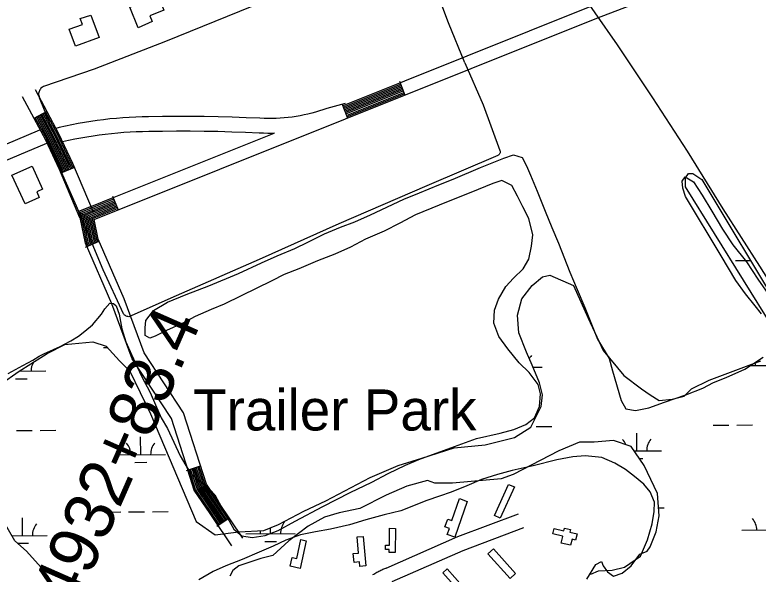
# Model space of a CAD drawing. Extents: x 3540316 to 3578335, y 553172 to 578787.
# Drawn here: x 3551474 to 3552978, y 566083 to 567214 of the extents above; entities that cross this region are included whole.
import ezdxf

# ---------------------------------------------------------------- set-up
doc = ezdxf.new("R2010")
doc.units = 0
for name, color, linetype in [('V-BLDG-OTLN', 7, 'Continuous'), ('V-DTCH-CNTR', 7, 'Continuous'), ('V-RAIL-TRAK', 7, 'Continuous'), ('V-ROAD-CNTR', 7, 'Continuous'), ('V-SITE-OTLN-IDEN', 7, 'Continuous'), ('V-SITE-VEGE', 7, 'Continuous'), ('V-SURV-IDEN', 7, 'Continuous'), ('V-WETL-SWMP', 7, 'Continuous')]:
    doc.layers.add(name, color=color, linetype=linetype)

msp = doc.modelspace()

# ---------------------------------------------------------------- linework, layer by layer
at = {"layer": 'V-BLDG-OTLN'}
for points in [[(3551723.1, 567187.8), (3551706.4, 567229.2), (3551714.7, 567232.6), (3551708.3, 567248.5), (3551731.1, 567257.8), (3551737.7, 567241.6), (3551763.5, 567252), (3551775.2, 567223), (3551746.9, 567211.6), (3551751.5, 567200.1)], [(3551627.4, 567213.4), (3551644.1, 567168.1), (3551596.6, 567150.5), (3551584, 567184.6), (3551610.7, 567194.5), (3551606.3, 567206.5)], [(3551467.5, 566889.7), (3551508.9, 566908), (3551529.7, 566861), (3551518.2, 566855.9), (3551523.2, 566844.5), (3551494.7, 566831.9)], [(3552484.7, 566259.6), (3552455.7, 566195.9), (3552444.1, 566201.1), (3552472.8, 566264.1)], [(3552388.8, 566229.5), (3552363.9, 566157.6), (3552348.8, 566162.8), (3552353.2, 566175.3), (3552344.2, 566178.4), (3552349.7, 566194.2), (3552357.9, 566191.4), (3552373.4, 566236)], [(3552243.8, 566175.2), (3552243.7, 566126.6), (3552231.5, 566126.6), (3552231.5, 566132.3), (3552224, 566132.4), (3552224.1, 566141.7), (3552231.8, 566141.7), (3552231.8, 566175.6)], [(3552582.2, 566159.5), (3552562.6, 566164.1), (3552565.2, 566175.1), (3552584.6, 566170.6), (3552585.8, 566175.6), (3552597.9, 566172.8), (3552596.7, 566167.8), (3552611.3, 566164.3), (3552608.2, 566151.5), (3552601.2, 566153.2), (3552598.4, 566141.2), (3552579.5, 566145.6), (3552582.5, 566158.6)], [(3552178.8, 566159), (3552184.3, 566099.5), (3552172.1, 566098.4), (3552171.3, 566107.4), (3552160.3, 566106.4), (3552158.6, 566124.3), (3552169.4, 566125.3), (3552166.3, 566158.3)], [(3552063.2, 566150.4), (3552051, 566094.2), (3552031, 566098.6), (3552034.9, 566116.4), (3552044.3, 566114.3), (3552052.6, 566152.6)], [(3552442.4, 566133.8), (3552487.1, 566084.3), (3552475.8, 566074.1), (3552431, 566123.8)], [(3552378.8, 566041.6), (3552339.7, 566085.7), (3552348.5, 566093.5), (3552379.5, 566058.7), (3552387.9, 566066.2), (3552397, 566056)]]:
    msp.add_lwpolyline(points, close=True, dxfattribs=at)
at = {"layer": 'V-DTCH-CNTR'}
for points in [[(3552384.5, 567117), (3552351.5, 567197.7), (3552303.1, 567324.8)], [(3551953.6, 567230.7), (3551778.5, 567159.9), (3551634.2, 567103.9), (3551531.5, 567068.9), (3551529.8, 567067.9), (3551528.2, 567066.7), (3551526.7, 567065.3), (3551525.4, 567063.8), (3551524.3, 567062.1), (3551523.4, 567060.4), (3551522.7, 567058.5), (3551522.3, 567056.6), (3551522, 567054.6), (3551522, 567052.6), (3551522.2, 567050.6), (3551522.7, 567048.6), (3551523.3, 567046.8), (3551554.4, 566968.3)], [(3552384.5, 567117), (3552421.3, 567031.9), (3552455.3, 566939.5), (3552455.7, 566938.3), (3552456, 566937.1), (3552456, 566935.9), (3552455.8, 566934.7), (3552455.4, 566933.6), (3552454.8, 566932.5), (3552454, 566931.6), (3552453.1, 566930.7), (3552452.1, 566930.1), (3552451, 566929.6), (3552307.7, 566867.8), (3552129.3, 566791.1), (3551968.4, 566719.3), (3551800.2, 566645.6), (3551704.4, 566603.2), (3551702.6, 566603.5), (3551700.8, 566604), (3551699.1, 566604.7), (3551697.5, 566605.7), (3551696, 566606.8), (3551694.7, 566608.1), (3551693.6, 566609.5), (3551652.8, 566698.5), (3551603.4, 566816.3), (3551563.5, 566906.8), (3551538.2, 566961.9)]]:
    msp.add_lwpolyline(points, dxfattribs=at)
at = {"layer": 'V-RAIL-TRAK'}
msp.add_lwpolyline([(3552538.6, 567365.5), (3552611.3, 567269.9), (3552647.3, 567218.2), (3552692.3, 567153.4), (3552764.4, 567046.2), (3552834.1, 566938.1), (3552906.7, 566821.6), (3552980.3, 566705.8), (3553050.1, 566595.5), (3553117.5, 566487.8), (3553190.4, 566371.3), (3553259.3, 566262.5), (3553341.2, 566132.8), (3553416.9, 566012), (3553486.7, 565900.1), (3553525.1, 565838.7), (3553552.9, 565794.4)], dxfattribs=at)
at = {"layer": 'V-ROAD-CNTR'}
for p, q in [((3552251.8, 567079.4), (3552263, 567051.5)), ((3552135.8, 567032.9), (3552146.9, 567005)), ((3551538.6, 567018.6), (3551512.1, 567004.4)), ((3551594.4, 566905.2), (3551566.7, 566893.6)), ((3551671.6, 566847.1), (3551682.8, 566819.2)), ((3551617, 566744.3), (3551644.5, 566756.2)), ((3551821, 566292.4), (3551849.5, 566301.6)), ((3551882.4, 566180), (3551907.3, 566196.8))]:
    msp.add_line(p, q, dxfattribs=at)
for points in [[(3552136.7, 567029.8), (3552641.4, 567231.9), (3553401.6, 567522.3)], [(3551935.3, 566155.3), (3551861.4, 566264.6), (3551814.9, 566409.1), (3551735.5, 566530.1), (3551695.1, 566639.6), (3551642.7, 566760.3), (3551634.6, 566799.9), (3552651.1, 567206.9), (3553411.2, 567497.3)], [(3552136.9, 567030.1), (3552253, 567076.6)], [(3552138, 567027.3), (3552254.1, 567073.8)], [(3551515, 567062.7), (3551562.3, 566974.2), (3551590.7, 566913.9), (3551632.1, 566815.3)], [(3552139.1, 567024.5), (3552255.2, 567071)], [(3552140.3, 567021.8), (3552256.3, 567068.2)], [(3552141.4, 567019), (3552257.4, 567065.4)], [(3552142.5, 567016.2), (3552258.5, 567062.6)], [(3552143.6, 567013.4), (3552259.6, 567059.9)], [(3552144.7, 567010.6), (3552260.8, 567057.1)], [(3551488.6, 567048.5), (3551535.5, 566960.8), (3551563.3, 566901.7), (3551604.4, 566803.7)], [(3552145.8, 567007.8), (3552261.9, 567054.3)], [(3552142.2, 567034.3), (3552104.8, 567024.4), (3552082.5, 567017.3), (3552074.8, 567015.1), (3552066.9, 567013.2), (3552059, 567011.4), (3552051, 567009.8), (3552043, 567008.4), (3552034.9, 567007.2), (3552026.9, 567006.2), (3552018.8, 567005.4), (3552010.7, 567004.8), (3552002.6, 567004.4), (3551994.4, 567004.2), (3551986.3, 567004.2), (3551978.2, 567004.4), (3551969.8, 567004.8), (3551941.7, 567005.9), (3551913.5, 567006.9), (3551885.3, 567007.5), (3551857.1, 567008), (3551828.9, 567008.3), (3551800.7, 567008.3), (3551772.5, 567008.1), (3551744.3, 567007.7)], [(3551525.4, 567011.5), (3551548.9, 566967.5), (3551577, 566907.8), (3551580.5, 566899.4)], [(3551528, 567012.9), (3551551.6, 566968.8), (3551579.7, 566909), (3551583.3, 566900.6)], [(3551530.7, 567014.3), (3551554.2, 566970.2), (3551582.5, 566910.3), (3551586.1, 566901.7)], [(3551533.3, 567015.7), (3551556.9, 566971.5), (3551585.2, 566911.5), (3551588.8, 566902.9)], [(3551535.9, 567017.2), (3551559.6, 566972.9), (3551588, 566912.7), (3551591.6, 566904)], [(3551514.8, 567005.8), (3551538.2, 566962.1), (3551566, 566902.9), (3551569.5, 566894.8)], [(3551517.4, 567007.3), (3551540.8, 566963.5), (3551568.8, 566904.1), (3551572.2, 566895.9)], [(3551520.1, 567008.7), (3551543.5, 566964.8), (3551571.5, 566905.4), (3551575, 566897.1)], [(3551522.7, 567010.1), (3551546.2, 566966.2), (3551574.3, 566906.6), (3551577.8, 566898.2)], [(3551744.3, 567007.7), (3551731.4, 567007.5), (3551718.3, 567007), (3551705.3, 567006.4), (3551692.3, 567005.6), (3551679.3, 567004.5), (3551666.3, 567003.3), (3551653.3, 567001.8), (3551640.4, 567000.2), (3551627.5, 566998.3), (3551614.6, 566996.3), (3551601.7, 566994), (3551588.9, 566991.5), (3551576.2, 566988.8), (3551563.4, 566985.9), (3551556.5, 566984.2)], [(3550951.9, 566731.8), (3551358.3, 566910.9), (3551524.6, 566981.2)], [(3551744.8, 566977.7), (3551732.1, 566977.5), (3551719.5, 566977.1), (3551707, 566976.5), (3551694.4, 566975.7), (3551681.9, 566974.7), (3551669.4, 566973.5), (3551656.9, 566972.1), (3551644.4, 566970.5), (3551632, 566968.7), (3551619.6, 566966.7), (3551607.2, 566964.5), (3551594.9, 566962.1), (3551582.6, 566959.5), (3551570.5, 566956.8)], [(3551913, 566140.3), (3551837.1, 566252.7), (3551790.5, 566397.4), (3551711.4, 566518), (3551670.2, 566629.6), (3551617, 566752.2), (3551603.8, 566816.5), (3551998.4, 566974.5)], [(3551999.2, 566974.3), (3551994.8, 566974.2), (3551986, 566974.2), (3551977.1, 566974.4), (3551968.5, 566974.8), (3551940.6, 566976), (3551912.6, 566976.9), (3551884.6, 566977.6), (3551856.7, 566978), (3551828.7, 566978.3), (3551800.7, 566978.3), (3551772.8, 566978.1), (3551744.8, 566977.7)], [(3550964, 566704.3), (3551370.2, 566883.4), (3551538.4, 566954.5)], [(3551622.5, 566746.6), (3551619.7, 566753.1), (3551607, 566814.7), (3551673.8, 566841.5)], [(3551625.2, 566747.8), (3551622.5, 566754), (3551610.5, 566812.9), (3551675, 566838.7)], [(3551628, 566749), (3551625.4, 566754.9), (3551613.9, 566811), (3551676.1, 566835.9)], [(3551630.7, 566750.2), (3551628.3, 566755.8), (3551617.4, 566809.2), (3551677.2, 566833.1)], [(3551626.1, 566825.6), (3551672.7, 566844.3)], [(3551619.7, 566745.5), (3551616.8, 566752.2), (3551603.6, 566816.6), (3551625.5, 566825.4)], [(3551633.5, 566751.4), (3551631.2, 566756.7), (3551620.8, 566807.3), (3551678.3, 566830.3)], [(3551636.2, 566752.6), (3551634.1, 566757.6), (3551624.3, 566805.5), (3551679.4, 566827.6)], [(3551639, 566753.8), (3551636.9, 566758.5), (3551627.7, 566803.6), (3551680.5, 566824.8)], [(3551641.7, 566755), (3551639.8, 566759.4), (3551631.1, 566801.8), (3551681.7, 566822)], [(3551884.9, 566181.6), (3551836.9, 566252.6), (3551823.8, 566293.3)], [(3551887.4, 566183.3), (3551839.6, 566254), (3551826.7, 566294.2)], [(3551889.9, 566185), (3551842.4, 566255.3), (3551829.5, 566295.2)], [(3551892.3, 566186.7), (3551845.1, 566256.6), (3551832.4, 566296.1)], [(3551894.8, 566188.4), (3551847.8, 566257.9), (3551835.2, 566297)], [(3551897.3, 566190), (3551850.5, 566259.3), (3551838.1, 566297.9)], [(3551899.8, 566191.7), (3551853.3, 566260.6), (3551840.9, 566298.8)], [(3551902.3, 566193.4), (3551856, 566261.9), (3551843.8, 566299.8)], [(3551904.8, 566195.1), (3551858.7, 566263.2), (3551846.7, 566300.7)], [(3552225.2, 566095.1), (3552369.9, 566158.7), (3552493, 566205)], [(3552237.3, 566067.7), (3552381.2, 566130.9), (3552503.6, 566177)], [(3552198.5, 566081.8), (3552200.4, 566083), (3552202.3, 566084.2), (3552204.3, 566085.4), (3552206.2, 566086.5), (3552208.2, 566087.6), (3552210.2, 566088.6), (3552212.2, 566089.7), (3552214.3, 566090.6), (3552216.3, 566091.5), (3552218.4, 566092.5), (3552220.5, 566093.3), (3552222.5, 566094.2), (3552224.6, 566095), (3552226.1, 566095.5)]]:
    msp.add_lwpolyline(points, dxfattribs=at)
msp.add_arc((3551752.1, 566303.1), 404.5, 207.7944, 264.9308, dxfattribs=at)
at = {"layer": 'V-SITE-VEGE'}
for points in [[(3551926.2, 566691), (3551972.7, 566712.4), (3552004.9, 566726.8), (3552040.6, 566741.3), (3552066.5, 566754.2), (3552100.3, 566770.7), (3552132.5, 566784.6), (3552161.9, 566795.1), (3552193.2, 566809.1), (3552261.1, 566841.4), (3552292.4, 566853.9), (3552331.5, 566870.3), (3552360.4, 566881.8), (3552415.7, 566904.8), (3552443, 566915.7), (3552463.1, 566924.2), (3552482.7, 566930.7), (3552500.4, 566925.5), (3552508.8, 566908.8), (3552517.3, 566889.3), (3552530.7, 566857), (3552547.2, 566816.9), (3552560.2, 566783.7), (3552573.7, 566751.9), (3552596.6, 566693.2), (3552611.6, 566658.5), (3552627, 566622.3), (3552653, 566558.2), (3552676.3, 566518.7), (3552683.3, 566494.2), (3552700.4, 566434), (3552710.4, 566417.4), (3552730, 566413.6), (3552756.9, 566419.2), (3552788.2, 566430.7), (3552831.8, 566445.7), (3552866, 566458.7), (3552887.5, 566470.1), (3552913, 566480.6), (3552950.6, 566497), (3552987.7, 566521.8)], [(3551460.3, 566488.6), (3551490.1, 566505), (3551510.1, 566515.5), (3551523.3, 566523.4), (3551532.6, 566528.4), (3551565.3, 566542.8), (3551587.3, 566554.7), (3551602.4, 566563.7), (3551615.6, 566574.1), (3551630.7, 566586.9), (3551649.2, 566608.6), (3551656, 566619.5), (3551665.7, 566630.8), (3551673.1, 566629.9), (3551678.5, 566625.5), (3551685, 566608.4), (3551690.6, 566579), (3551698.6, 566552.6), (3551710.1, 566526.7), (3551730, 566483.1), (3551747.4, 566449.9), (3551758.4, 566425.5), (3551769.8, 566399.1), (3551782.7, 566377.1), (3551808.1, 566322.3), (3551819.6, 566302.8), (3551828.5, 566288.1), (3551843.8, 566273.1), (3551860.5, 566262.9), (3551878.8, 566243.4), (3551892.2, 566218.5), (3551917.1, 566173.5), (3551933.3, 566160.4), (3551954, 566156.6), (3551980.4, 566160.7), (3552006.3, 566170.7), (3552041, 566190.1), (3552096.7, 566219.9), (3552152.4, 566247.7), (3552195.9, 566269.1), (3552229.2, 566286), (3552264.4, 566302.9), (3552291.3, 566314.9), (3552326, 566327.4), (3552407.7, 566356.9), (3552455.7, 566368), (3552483.6, 566375.6), (3552507.5, 566385.6), (3552525.6, 566398.9), (3552535.7, 566421.6), (3552537.5, 566447.6), (3552533, 566466.6), (3552514.2, 566490.5), (3552494.4, 566510), (3552471.2, 566538.3), (3552453.3, 566563.2), (3552443.3, 566590.6), (3552444.1, 566616.6), (3552452.3, 566638.7), (3552467.3, 566664.8), (3552482.9, 566681.1), (3552502.4, 566700.4), (3552513.6, 566719.6), (3552519.3, 566746.1), (3552522, 566769.2), (3552513.5, 566802), (3552502, 566825.4), (3552491.1, 566847.4), (3552479.7, 566868.4), (3552459, 566878.6), (3552440.9, 566873.1), (3552411.1, 566860.6), (3552332.3, 566828.7), (3552284.4, 566809.7), (3552253.1, 566792.8), (3552220.9, 566776.4), (3552183.2, 566759.9), (3552152.9, 566744), (3552121.1, 566729.6), (3552086.4, 566716.1), (3552048.3, 566700.2), (3552018.9, 566688.7), (3551994, 566676.2), (3551931.9, 566645.4), (3551897.2, 566628.5), (3551871.3, 566618), (3551839, 566603.6), (3551813.6, 566590.6), (3551780.9, 566575.2), (3551757.9, 566563.8), (3551746.7, 566559.8), (3551737.8, 566565.1), (3551737.7, 566580.8), (3551739, 566596), (3551754.6, 566615.7), (3551782.4, 566632.6), (3551820.6, 566648.1), (3551866.1, 566665.5), (3551926.2, 566691)], [(3552984.6, 566609.1), (3552971.8, 566625.2), (3552952, 566649.5), (3552932.7, 566676.4), (3552902.9, 566726.2), (3552831, 566846.3), (3552825.5, 566863), (3552823.9, 566877.7), (3552830.2, 566886.1), (3552846.9, 566875.9), (3552864.8, 566849.5), (3552884.1, 566816.8), (3552905.5, 566780.2), (3552926.3, 566748.9), (3552954, 566714.3), (3552977.3, 566679.6), (3553002.1, 566643.5)], [(3552639.6, 566082.4), (3552654.8, 566089.4), (3552682.7, 566091), (3552707.7, 566096.6), (3552739.9, 566118.9), (3552753.9, 566152.3), (3552763.5, 566184.8), (3552767.7, 566209.3), (3552768.1, 566228), (3552759.6, 566249), (3552746.2, 566264.6), (3552727.5, 566280.2), (3552709.7, 566294.3), (3552687.6, 566306.9), (3552661.5, 566318.9), (3552627.6, 566322.1), (3552603.1, 566320), (3552570.3, 566313.9), (3552522.8, 566301.8), (3552480.2, 566292.2), (3552450.4, 566284.1), (3552418.1, 566274.1), (3552388.7, 566261.6), (3552356.5, 566248.7), (3552333, 566240.2), (3552307.5, 566231.6), (3552254.7, 566210.7), (3552221.4, 566202.6), (3552184.2, 566192.5), (3552150.9, 566182.5), (3552112.7, 566173.4), (3552082.4, 566168.3), (3552052, 566162.2), (3552022.2, 566151.2), (3551996.8, 566139.2), (3551968.4, 566127.3), (3551933.7, 566112.3), (3551900.9, 566099.3), (3551875, 566088.4), (3551846.2, 566071)]]:
    msp.add_lwpolyline(points, dxfattribs=at)
at = {"layer": 'V-WETL-SWMP'}
for p, q in [((3552932, 566717), (3552962.2, 566717.2)), ((3552657.3, 566548.7), (3552657.8, 566548.7)), ((3551653.5, 566541), (3551661.2, 566541)), ((3552522.4, 566501.2), (3552540.6, 566501.4)), ((3552957.8, 566504.6), (3553042.5, 566505.2)), ((3551482.4, 566493.2), (3551536.8, 566493.6)), ((3551486.8, 566493.2), (3551486.8, 566495.9)), ((3551474.9, 566477.7), (3551498.9, 566477.9)), ((3552528.7, 566381.2), (3552560.7, 566381.4)), ((3552886.6, 566384), (3552918.6, 566384.2)), ((3552934.6, 566384.3), (3552966.6, 566384.6)), ((3551476.9, 566373.1), (3551508.9, 566373.3)), ((3551524.9, 566373.5), (3551556.9, 566373.7)), ((3552732.4, 566332), (3552732.1, 566368)), ((3551728.6, 566324.3), (3551728.3, 566360.3)), ((3551678.6, 566323.9), (3551778.6, 566324.7)), ((3552727, 566332), (3552782.4, 566332.4)), ((3551716.7, 566308.8), (3551740.7, 566308.9)), ((3552737.6, 566316.6), (3552744.5, 566316.7)), ((3552776.3, 566216.9), (3552787.8, 566217)), ((3551656.1, 566208.3), (3551688.1, 566208.5)), ((3551704.1, 566208.7), (3551736.1, 566208.9)), ((3551752.1, 566209), (3551784.1, 566209.3)), ((3551489.4, 566160.6), (3551489.1, 566196.6)), ((3551991.3, 566164.4), (3551991.2, 566176.4)), ((3552945, 566171.8), (3553045, 566172.6)), ((3551467.5, 566160.4), (3551539.4, 566161)), ((3551941.3, 566164.1), (3552041.3, 566164.8)), ((3551479.3, 566145.1), (3551501.5, 566145.2)), ((3551979.4, 566148.9), (3552003.4, 566149.1))]:
    msp.add_line(p, q, dxfattribs=at)
for points in [[(3553007.1, 566582.7), (3552831.1, 566866.2), (3552831.1, 566884.1), (3552837, 566893), (3552846, 566893), (3552863.9, 566881.1), (3553025, 566612.6)], [(3551840.5, 566188.9), (3551879.3, 566162), (3551927, 566168), (3551977.8, 566171), (3552007.6, 566182.9), (3552058.3, 566209.8), (3552103.1, 566230.7), (3552192.6, 566278.4), (3552249.3, 566302.3), (3552297, 566317.2), (3552362.6, 566338.1), (3552425.3, 566344), (3552485, 566359), (3552517.8, 566379.8), (3552538.7, 566421.6), (3552541.7, 566445.5), (3552535.7, 566469.4), (3552520.8, 566505.2), (3552508.8, 566532), (3552493.9, 566570.8), (3552490.9, 566606.6), (3552499.9, 566639.4), (3552520.8, 566666.3), (3552541.7, 566684.2), (3552556.6, 566687.2), (3552604.3, 566666.3), (3552634.1, 566600.6), (3552664, 566535), (3552705.8, 566484.3), (3552741.6, 566457.4), (3552759.5, 566445.5), (3552777.4, 566433.6), (3552804.2, 566436.5), (3552828.1, 566442.5), (3552843, 566457.4), (3552878.8, 566475.3), (3552959.4, 566505.2), (3552983.2, 566514.1)], [(3551554.1, 566054.6), (3551527.2, 566096.4), (3551497.4, 566129.2), (3551473.5, 566150.1), (3551431.8, 566221.7), (3551410.9, 566260.5), (3551398.9, 566287.4), (3551387, 566311.2), (3551384, 566338.1), (3551390, 566367.9), (3551416.8, 566430.6), (3551443.7, 566466.4), (3551482.5, 566493.2), (3551506.3, 566508.1), (3551539.2, 566529), (3551575, 566546.9), (3551631.7, 566552.9), (3551658.5, 566543.9), (3551685.4, 566514.1), (3551706.2, 566493.2), (3551748, 566406.7), (3551840.5, 566188.9)], [(3552631.2, 566072.5), (3552649.1, 566102.4), (3552661, 566108.3), (3552664, 566099.4), (3552672.9, 566087.5), (3552684.9, 566078.5), (3552702.8, 566084.5), (3552720.7, 566099.4), (3552738.6, 566123.3), (3552753.5, 566129.2), (3552759.5, 566138.2), (3552771.4, 566168), (3552777.4, 566200.8), (3552774.4, 566245.6), (3552747.5, 566302.3), (3552720.7, 566341.1), (3552684.9, 566353), (3552646.1, 566350), (3552616.2, 566350), (3552574.5, 566332.1), (3552482, 566284.4), (3552458.1, 566275.4), (3552359.7, 566266.5), (3552323.9, 566266.5), (3552308.9, 566272.4), (3552267.2, 566260.5), (3552225.4, 566242.6), (3552171.7, 566215.8), (3552129.9, 566206.8), (3552100.1, 566197.8), (3552067.3, 566179.9), (3552028.5, 566150.1), (3551995.7, 566120.3), (3551971.8, 566114.3), (3551927, 566099.4), (3551915.1, 566090.4), (3551909.1, 566078.5)]]:
    msp.add_lwpolyline(points, dxfattribs=at)
for centre, start, end in [((3552545.8, 566501.9), 139.6699, 151.6678), ((3551542, 566494.1), 150.974, 181.2135), ((3552937.2, 566504.9), 359.6699, 8.2364), ((3552677.1, 566332.1), 20.8214, 41.2135), ((3552787.6, 566332.9), 139.6699, 181.2135), ((3551673.3, 566324.3), 359.6699, 41.2135), ((3551783.8, 566325.2), 139.6699, 181.2135), ((3551544.6, 566161.5), 139.6699, 181.2135), ((3552046.5, 566165.3), 139.6699, 181.2135), ((3552939.8, 566172.2), 359.6699, 41.2135), ((3551936, 566164.5), 359.6699, 9.956)]:
    msp.add_arc(centre, 35.2, start, end, dxfattribs=at)

# ---------------------------------------------------------------- texts
at = {"layer": 'V-SITE-OTLN-IDEN'}
msp.add_text('Trailer Park', height=83, dxfattribs=at).set_placement((3551834.5, 566373.3))
at = {"layer": 'V-SURV-IDEN'}
msp.add_text('4932+83.4', height=100, rotation=66.279, dxfattribs=at).set_placement((3551595.7, 566009.5))

doc.saveas('drawing.dxf')
